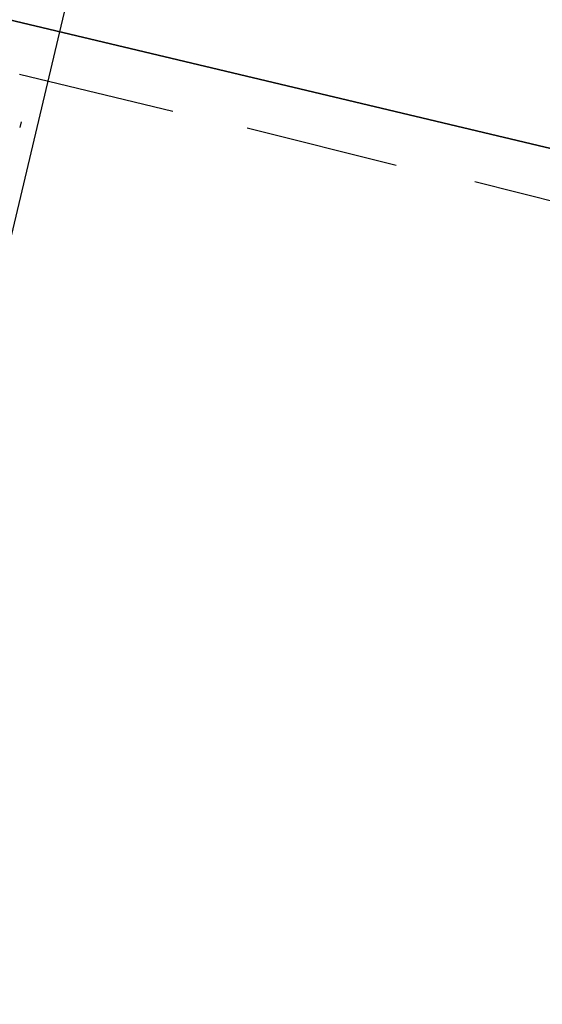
# Model space of a CAD drawing. Header units: feet. Extents: x -79 to 198, y -22 to 181.
# Tile 515 of 656: x 121.72 to 123.4, y 87.98 to 91.15. Entities that reach past the tile are written whole.
import ezdxf

# ---------------------------------------------------------------- set-up
doc = ezdxf.new("R2010")
doc.units = ezdxf.units.FT
doc.layers.add('A-LINEA', color=7, linetype='CONTINUOUS')
doc.layers.add('A-MURO-CONCRETO', color=8, linetype='CONTINUOUS')

msp = doc.modelspace()

# ---------------------------------------------------------------- linework, layer by layer
at = {"layer": 'A-LINEA'}
for p, q in [((121.72, 90.9778), (122.2133, 90.8578)), ((121.72, 90.9778), (122.2133, 90.8578)), ((121.725, 90.8243), (121.7207, 90.806)), ((121.725, 90.8243), (121.7207, 90.806)), ((122.4533, 90.8044), (122.9333, 90.6844)), ((122.4533, 90.8044), (122.9333, 90.6844)), ((123.1867, 90.6311), (123.6667, 90.5111)), ((123.1867, 90.6311), (123.6667, 90.5111))]:
    msp.add_line(p, q, dxfattribs=at)
for points in [[(124.44, 90.4978), (124.7867, 91.9644), (121.3733, 92.7644), (121.0267, 91.3111), (124.44, 90.4978)], [(124.44, 90.4978), (124.7867, 91.9644), (121.3733, 92.7644), (121.0267, 91.3111), (124.44, 90.4978)], [(117.0933, 59.0178), (114.4, 59.6578), (118.2, 75.6978), (122, 91.7511), (124.68, 91.1111)], [(117.0933, 59.0178), (114.4, 59.6578), (118.2, 75.6978), (122, 91.7511), (124.68, 91.1111)]]:
    msp.add_lwpolyline(points, dxfattribs=at)
at = {"layer": 'A-MURO-CONCRETO'}
msp.add_lwpolyline([(121.0267, 91.3111), (124.6267, 91.3111), (124.44, 90.4978), (121.0267, 91.3111), (121.0267, 91.3111)], dxfattribs=at)
msp.add_lwpolyline([(121.0267, 91.3111), (124.6267, 91.3111), (124.44, 90.4978), (121.0267, 91.3111), (121.0267, 91.3111)], dxfattribs=at)

doc.saveas('drawing.dxf')
